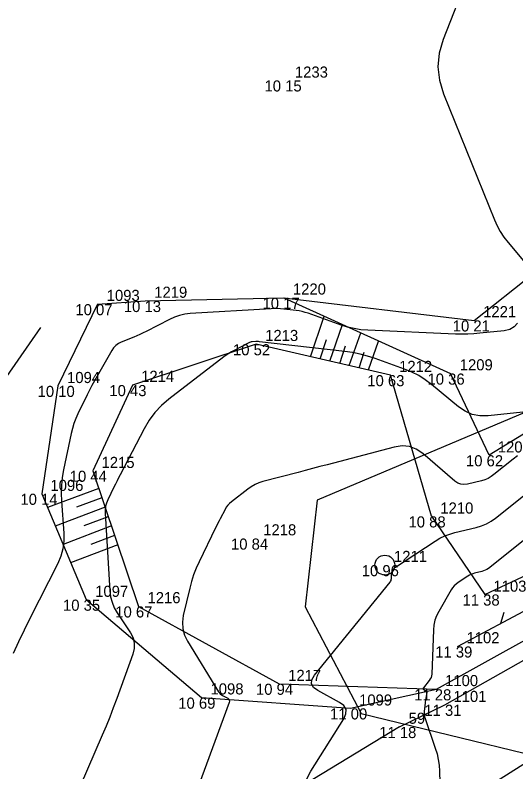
# Model space of a CAD drawing. Extents: x -711234 to -710007, y -1026313 to -1025448.
# Drawn here: x -710964.77 to -710952.13, y -1025865.86 to -1025846.78 of the extents above; entities that cross this region are included whole.
import ezdxf

# ---------------------------------------------------------------- set-up
doc = ezdxf.new("R2010")
doc.units = 0
for name, color, linetype in [('Ex_Major Contours', 7, 'Continuous'), ('Ex_Minor Contours', 7, 'Continuous'), ('Z_body', 7, 'Continuous'), ('Z_body_cisla', 7, 'Continuous'), ('Z_body_vysky_redukovane', 7, 'Continuous'), ('Z_hrany_paty', 7, 'Continuous'), ('Z_katastr_hranice', 7, 'Continuous'), ('Z_komunikace', 7, 'Continuous'), ('Z_svodidla', 7, 'Continuous'), ('Z_svodidla_znacky', 7, 'Continuous'), ('Z_technicke_srafy', 7, 'Continuous'), ('Z_vdz25_plna', 7, 'Continuous'), ('Z_vdz25_prerusovana', 7, 'Continuous'), ('Z_zelen_jednotliva', 7, 'Continuous')]:
    doc.layers.add(name, color=color, linetype=linetype)

# ---------------------------------------------------------------- blocks, each defined once
blk = doc.blocks.new('POINT_DISPLAY')
blk.add_line((0, 0), (0, 0))
blk = doc.blocks.new('Z10001')
blk.add_circle((0, 0), 0.25)
blk = doc.blocks.new('Z529')
blk.add_line((0, 0), (0.2, 0.2))

msp = doc.modelspace()

# ---------------------------------------------------------------- linework, layer by layer
at = {"layer": 'Ex_Major Contours'}
for points in [[(-710968.08, -1025863.408), (-710968.07, -1025863.384), (-710967.982, -1025863.173), (-710966.059, -1025858.429), (-710965.973, -1025858.216), (-710965.889, -1025858.001), (-710965.807, -1025857.786), (-710965.726, -1025857.571), (-710965.405, -1025856.707), (-710965.318, -1025856.495), (-710965.219, -1025856.289), (-710965.106, -1025856.09), (-710964.981, -1025855.898), (-710964.12, -1025854.663)], [(-710957.409, -1025866.039), (-710957.306, -1025865.845), (-710956.476, -1025864.525), (-710956.421, -1025864.4), (-710956.42, -1025864.289), (-710956.475, -1025864.193), (-710956.585, -1025864.111), (-710957.135, -1025863.814), (-710957.242, -1025863.733), (-710957.291, -1025863.641), (-710957.281, -1025863.538), (-710957.212, -1025863.422), (-710955.309, -1025861.08), (-710955.295, -1025861.06), (-710955.285, -1025861.038), (-710955.278, -1025861.015), (-710955.276, -1025860.991), (-710955.271, -1025860.875), (-710955.269, -1025860.858), (-710955.266, -1025860.842), (-710955.26, -1025860.826), (-710955.252, -1025860.811), (-710955.217, -1025860.751), (-710955.208, -1025860.736), (-710955.197, -1025860.723), (-710955.185, -1025860.712), (-710955.171, -1025860.701), (-710954.169, -1025860.044), (-710954.051, -1025859.974), (-710953.929, -1025859.915), (-710953.802, -1025859.866), (-710953.67, -1025859.828), (-710953.133, -1025859.699), (-710953.002, -1025859.661), (-710952.878, -1025859.608), (-710952.76, -1025859.542), (-710952.649, -1025859.463), (-710951.021, -1025858.17)]]:
    msp.add_lwpolyline(points, dxfattribs=at)
at = {"layer": 'Ex_Minor Contours'}
for points in [[(-710953.357, -1025845.831), (-710953.968, -1025847.402), (-710954.068, -1025847.743), (-710954.099, -1025848.085), (-710954.063, -1025848.426), (-710953.96, -1025848.766), (-710952.676, -1025851.945), (-710952.607, -1025852.097), (-710952.527, -1025852.243), (-710952.435, -1025852.382), (-710952.332, -1025852.513), (-710951.897, -1025853.026)], [(-710952.089, -1025854.548), (-710952.175, -1025854.646), (-710952.288, -1025854.711), (-710952.428, -1025854.743), (-710953.041, -1025854.806), (-710953.194, -1025854.819), (-710953.348, -1025854.826), (-710953.501, -1025854.828), (-710953.655, -1025854.824), (-710955.871, -1025854.729), (-710956.043, -1025854.715), (-710956.212, -1025854.689), (-710956.379, -1025854.65), (-710956.544, -1025854.598), (-710957.373, -1025854.302), (-710957.448, -1025854.278), (-710957.524, -1025854.258), (-710957.601, -1025854.242), (-710957.679, -1025854.231), (-710957.993, -1025854.195), (-710958.072, -1025854.188), (-710958.15, -1025854.184), (-710958.229, -1025854.184), (-710958.308, -1025854.187), (-710960.35, -1025854.309), (-710960.487, -1025854.324), (-710960.621, -1025854.353), (-710960.75, -1025854.396), (-710960.876, -1025854.454), (-710961.467, -1025854.76), (-710961.543, -1025854.798), (-710961.62, -1025854.834), (-710961.697, -1025854.869), (-710961.776, -1025854.901), (-710962.092, -1025855.027), (-710962.166, -1025855.064), (-710962.231, -1025855.111), (-710962.287, -1025855.169), (-710962.334, -1025855.238), (-710962.704, -1025855.89), (-710962.769, -1025856.006), (-710962.832, -1025856.123), (-710962.893, -1025856.241), (-710962.952, -1025856.359), (-710963.185, -1025856.836), (-710963.24, -1025856.956), (-710963.286, -1025857.079), (-710963.325, -1025857.205), (-710963.356, -1025857.334), (-710963.546, -1025858.247), (-710963.58, -1025858.442), (-710963.6, -1025858.639), (-710963.606, -1025858.837), (-710963.599, -1025859.036), (-710963.542, -1025859.846), (-710963.541, -1025860.045), (-710963.566, -1025860.238), (-710963.618, -1025860.426), (-710963.696, -1025860.609), (-710964.399, -1025861.997), (-710964.544, -1025862.289), (-710964.685, -1025862.584), (-710964.822, -1025862.88)], [(-710951.802, -1025856.779), (-710952.834, -1025856.886), (-710953.04, -1025856.888), (-710953.234, -1025856.85), (-710953.415, -1025856.773), (-710953.585, -1025856.657), (-710954.264, -1025856.094), (-710954.42, -1025855.975), (-710954.585, -1025855.871), (-710954.759, -1025855.782), (-710954.941, -1025855.708), (-710955.687, -1025855.442), (-710955.875, -1025855.381), (-710956.065, -1025855.331), (-710956.258, -1025855.292), (-710956.454, -1025855.264), (-710958.604, -1025855.018), (-710958.627, -1025855.016), (-710958.65, -1025855.015), (-710958.673, -1025855.015), (-710958.696, -1025855.016), (-710958.788, -1025855.021), (-710958.81, -1025855.024), (-710958.832, -1025855.029), (-710958.854, -1025855.036), (-710958.874, -1025855.045), (-710959.246, -1025855.238), (-710959.314, -1025855.275), (-710959.38, -1025855.315), (-710959.444, -1025855.357), (-710959.506, -1025855.403), (-710960.893, -1025856.469), (-710961.079, -1025856.629), (-710961.245, -1025856.805), (-710961.39, -1025856.999), (-710961.514, -1025857.21), (-710962.118, -1025858.37), (-710962.158, -1025858.448), (-710962.198, -1025858.527), (-710962.238, -1025858.606), (-710962.277, -1025858.685), (-710962.432, -1025859.003), (-710962.466, -1025859.084), (-710962.488, -1025859.167), (-710962.499, -1025859.252), (-710962.499, -1025859.339), (-710962.38, -1025861.298), (-710962.361, -1025861.446), (-710962.324, -1025861.587), (-710962.269, -1025861.723), (-710962.195, -1025861.852), (-710961.862, -1025862.357), (-710961.796, -1025862.485), (-710961.764, -1025862.618), (-710961.765, -1025862.754), (-710961.799, -1025862.894), (-710962.206, -1025864.014), (-710962.293, -1025864.248), (-710962.383, -1025864.48), (-710962.476, -1025864.71), (-710962.573, -1025864.94), (-710963.658, -1025867.449)], [(-710952.092, -1025857.897), (-710952.198, -1025857.979), (-710952.687, -1025858.367), (-710952.76, -1025858.42), (-710952.837, -1025858.463), (-710952.919, -1025858.497), (-710953.005, -1025858.523), (-710953.358, -1025858.608), (-710953.444, -1025858.619), (-710953.525, -1025858.61), (-710953.602, -1025858.581), (-710953.673, -1025858.532), (-710954.484, -1025857.839), (-710954.648, -1025857.727), (-710954.822, -1025857.663), (-710955.007, -1025857.645), (-710955.203, -1025857.674), (-710956.9, -1025858.119), (-710957.083, -1025858.167), (-710957.266, -1025858.215), (-710957.448, -1025858.263), (-710957.631, -1025858.311), (-710958.516, -1025858.546), (-710958.619, -1025858.579), (-710958.717, -1025858.621), (-710958.81, -1025858.673), (-710958.898, -1025858.734), (-710959.31, -1025859.051), (-710959.359, -1025859.093), (-710959.403, -1025859.14), (-710959.441, -1025859.191), (-710959.474, -1025859.247), (-710959.595, -1025859.479), (-710959.625, -1025859.537), (-710959.655, -1025859.596), (-710959.684, -1025859.654), (-710959.713, -1025859.713), (-710960.13, -1025860.566), (-710960.203, -1025860.728), (-710960.267, -1025860.892), (-710960.321, -1025861.06), (-710960.366, -1025861.231), (-710960.528, -1025861.922), (-710960.551, -1025862.092), (-710960.541, -1025862.257), (-710960.498, -1025862.416), (-710960.422, -1025862.57), (-710959.638, -1025863.844), (-710959.617, -1025863.873), (-710959.593, -1025863.899), (-710959.566, -1025863.921), (-710959.535, -1025863.94), (-710959.407, -1025864.008), (-710959.38, -1025864.027), (-710959.365, -1025864.051), (-710959.36, -1025864.079), (-710959.367, -1025864.111), (-710960.782, -1025867.952)], [(-710949.821, -1025858.342), (-710952.827, -1025860.731), (-710952.865, -1025860.758), (-710952.906, -1025860.78), (-710952.948, -1025860.798), (-710952.993, -1025860.812), (-710953.177, -1025860.856), (-710953.222, -1025860.869), (-710953.265, -1025860.885), (-710953.307, -1025860.906), (-710953.347, -1025860.93), (-710953.592, -1025861.09), (-710953.643, -1025861.128), (-710953.689, -1025861.171), (-710953.73, -1025861.219), (-710953.765, -1025861.273), (-710954.079, -1025861.815), (-710954.135, -1025861.926), (-710954.177, -1025862.041), (-710954.203, -1025862.161), (-710954.216, -1025862.284), (-710954.258, -1025863.396), (-710954.263, -1025863.44), (-710954.275, -1025863.482), (-710954.294, -1025863.52), (-710954.319, -1025863.557), (-710954.469, -1025863.742), (-710954.477, -1025863.754), (-710954.478, -1025863.765), (-710954.472, -1025863.775), (-710954.461, -1025863.784), (-710954.402, -1025863.815), (-710954.389, -1025863.825), (-710954.381, -1025863.836), (-710954.378, -1025863.849), (-710954.379, -1025863.864), (-710954.407, -1025864.007), (-710954.413, -1025864.036), (-710954.418, -1025864.065), (-710954.422, -1025864.095), (-710954.425, -1025864.124), (-710954.447, -1025864.338), (-710954.449, -1025864.383), (-710954.446, -1025864.427), (-710954.439, -1025864.471), (-710954.426, -1025864.515), (-710954.167, -1025865.267), (-710954.124, -1025865.408), (-710954.092, -1025865.551), (-710954.072, -1025865.695), (-710954.062, -1025865.842), (-710954.031, -1025866.996)]]:
    msp.add_lwpolyline(points, dxfattribs=at)
at = {"layer": 'Z_hrany_paty'}
for p, q in [((-710945.11, -1025853.13), (-710952.81, -1025857.88)), ((-710957.99, -1025853.91), (-710953.78, -1025855.82)), ((-710958.69, -1025855.08), (-710961.81, -1025856.11)), ((-710955.3, -1025855.86), (-710958.69, -1025855.08)), ((-710952.81, -1025857.88), (-710953.78, -1025855.82)), ((-710954.26, -1025859.42), (-710955.3, -1025855.86)), ((-710961.81, -1025856.11), (-710962.81, -1025858.27)), ((-710952.92, -1025861.39), (-710943.83, -1025857.14)), ((-710962.81, -1025858.27), (-710961.66, -1025861.69)), ((-710954.26, -1025859.42), (-710952.92, -1025861.39)), ((-710961.66, -1025861.69), (-710958.11, -1025863.64)), ((-710958.11, -1025863.64), (-710954.14, -1025863.78))]:
    msp.add_line(p, q, dxfattribs=at)
at = {"layer": 'Z_katastr_hranice'}
msp.add_lwpolyline([(-710937.26, -1025842.82), (-710939.53, -1025844.83), (-710949.1, -1025855.62), (-710957.15, -1025859.01), (-710957.45, -1025861.7), (-710956.04, -1025864.39), (-710951.61, -1025865.47), (-710962.34, -1025872.25), (-710972.26, -1025878.16)], dxfattribs=at)
at = {"layer": 'Z_komunikace'}
for p, q in [((-710953.19, -1025854.48), (-710948.28, -1025850.59)), ((-710961.49, -1025853.99), (-710957.99, -1025853.91)), ((-710957.99, -1025853.91), (-710953.19, -1025854.48)), ((-710962.69, -1025854.07), (-710963.69, -1025856.13)), ((-710962.69, -1025854.07), (-710961.49, -1025853.99)), ((-710963.69, -1025856.13), (-710964.1, -1025858.85)), ((-710954.14, -1025863.78), (-710943.11, -1025857.65)), ((-710964.1, -1025858.85), (-710962.98, -1025861.52)), ((-710962.98, -1025861.52), (-710960.07, -1025863.99)), ((-710956.31, -1025864.26), (-710954.14, -1025863.78)), ((-710960.07, -1025863.99), (-710956.31, -1025864.26))]:
    msp.add_line(p, q, dxfattribs=at)
at = {"layer": 'Z_svodidla'}
msp.add_line((-710953.61, -1025862.7), (-710943.5, -1025857.33), dxfattribs=at)
at = {"layer": 'Z_technicke_srafy'}
for p, q in [((-710957.32, -1025855.4), (-710956.97, -1025854.37)), ((-710956.83, -1025855.51), (-710956.51, -1025854.58)), ((-710956.34, -1025855.62), (-710956.05, -1025854.79)), ((-710957.07, -1025855.45), (-710956.91, -1025854.96)), ((-710955.85, -1025855.73), (-710955.6, -1025855)), ((-710956.58, -1025855.57), (-710956.43, -1025855.12)), ((-710956.09, -1025855.68), (-710955.96, -1025855.28)), ((-710962.66, -1025858.72), (-710963.95, -1025859.2)), ((-710962.58, -1025858.95), (-710963.22, -1025859.19)), ((-710962.5, -1025859.19), (-710963.76, -1025859.67)), ((-710962.42, -1025859.43), (-710963.04, -1025859.66)), ((-710962.34, -1025859.66), (-710963.56, -1025860.13)), ((-710962.26, -1025859.9), (-710962.86, -1025860.13)), ((-710962.18, -1025860.14), (-710963.37, -1025860.59))]:
    msp.add_line(p, q, dxfattribs=at)
at = {"layer": 'Z_vdz25_plna'}
msp.add_line((-710953.93, -1025864.17), (-710942.92, -1025857.97), dxfattribs=at)
at = {"layer": 'Z_vdz25_prerusovana'}
for q in [(-710953.93, -1025864.17), (-710961.53, -1025868.63)]:
    msp.add_line((-710955.07, -1025864.73), q, dxfattribs=at)

# ---------------------------------------------------------------- block references
at = {"layer": 'Z_body'}
for p in [(-710957.94, -1025848.43), (-710957.99, -1025853.91), (-710962.69, -1025854.07), (-710961.49, -1025853.99), (-710953.19, -1025854.48), (-710958.69, -1025855.08), (-710953.78, -1025855.82), (-710955.3, -1025855.86), (-710963.69, -1025856.13), (-710961.81, -1025856.11), (-710952.81, -1025857.88), (-710962.81, -1025858.27), (-710964.1, -1025858.85), (-710954.26, -1025859.42), (-710958.74, -1025859.98), (-710955.44, -1025860.65), (-710962.98, -1025861.52), (-710952.92, -1025861.39), (-710961.66, -1025861.69), (-710953.61, -1025862.7), (-710958.11, -1025863.64), (-710954.14, -1025863.78), (-710960.07, -1025863.99), (-710953.93, -1025864.17), (-710956.31, -1025864.26), (-710955.07, -1025864.73)]:
    msp.add_blockref('POINT_DISPLAY', p, dxfattribs=at)
at = {"layer": 'Z_svodidla_znacky', "rotation": 28}
msp.add_blockref('Z529', (-710952.51, -1025862.11), dxfattribs=at)
at = {"layer": 'Z_zelen_jednotliva'}
msp.add_blockref('Z10001', (-710955.44, -1025860.65), dxfattribs=at)

# ---------------------------------------------------------------- texts
at = {"layer": 'Z_body_cisla'}
for s, p in [('1233', (-710957.71, -1025848.36)), ('1093', (-710962.46, -1025853.99)), ('1219', (-710961.26, -1025853.91)), ('1220', (-710957.76, -1025853.83)), ('1221', (-710952.96, -1025854.4)), ('1213', (-710958.46, -1025855)), ('1212', (-710955.08, -1025855.78)), ('1209', (-710953.55, -1025855.74)), ('1094', (-710963.46, -1025856.06)), ('1214', (-710961.59, -1025856.03)), ('1208', (-710952.59, -1025857.81)), ('1215', (-710962.59, -1025858.2)), ('1096', (-710963.88, -1025858.78)), ('1210', (-710954.04, -1025859.35)), ('1218', (-710958.51, -1025859.9)), ('1211', (-710955.21, -1025860.57)), ('1097', (-710962.75, -1025861.45)), ('1103', (-710952.7, -1025861.32)), ('1216', (-710961.43, -1025861.61)), ('1102', (-710953.38, -1025862.62)), ('1217', (-710957.88, -1025863.57)), ('1100', (-710953.92, -1025863.7)), ('1098', (-710959.84, -1025863.91)), ('1101', (-710953.71, -1025864.1)), ('1099', (-710956.09, -1025864.19)), ('59', (-710954.84, -1025864.65))]:
    msp.add_text(s, height=0.28, dxfattribs=at).set_placement(p)
at = {"layer": 'Z_body_vysky_redukovane'}
for s, p in [('10 15', (-710958.477, -1025848.71)), ('10 17', (-710958.527, -1025854.19)), ('10 07', (-710963.25, -1025854.35)), ('10 13', (-710962.027, -1025854.27)), ('10 21', (-710953.727, -1025854.76)), ('10 52', (-710959.273, -1025855.36)), ('10 36', (-710954.363, -1025856.1)), ('10 63', (-710955.883, -1025856.14)), ('10 10', (-710964.203, -1025856.41)), ('10 43', (-710962.393, -1025856.39)), ('10 62', (-710953.393, -1025858.16)), ('10 44', (-710963.393, -1025858.55)), ('10 14', (-710964.637, -1025859.13)), ('10 88', (-710954.843, -1025859.7)), ('10 84', (-710959.323, -1025860.26)), ('10 96', (-710956.023, -1025860.93)), ('10 35', (-710963.563, -1025861.8)), ('11 38', (-710953.48, -1025861.67)), ('10 67', (-710962.243, -1025861.97)), ('11 39', (-710954.17, -1025862.98)), ('10 94', (-710958.693, -1025863.92)), ('11 28', (-710954.7, -1025864.06)), ('10 69', (-710960.653, -1025864.27)), ('11 31', (-710954.443, -1025864.45)), ('11 00', (-710956.823, -1025864.54)), ('11 18', (-710955.583, -1025865.01))]:
    msp.add_text(s, height=0.28, dxfattribs=at).set_placement(p)

doc.saveas('drawing.dxf')
